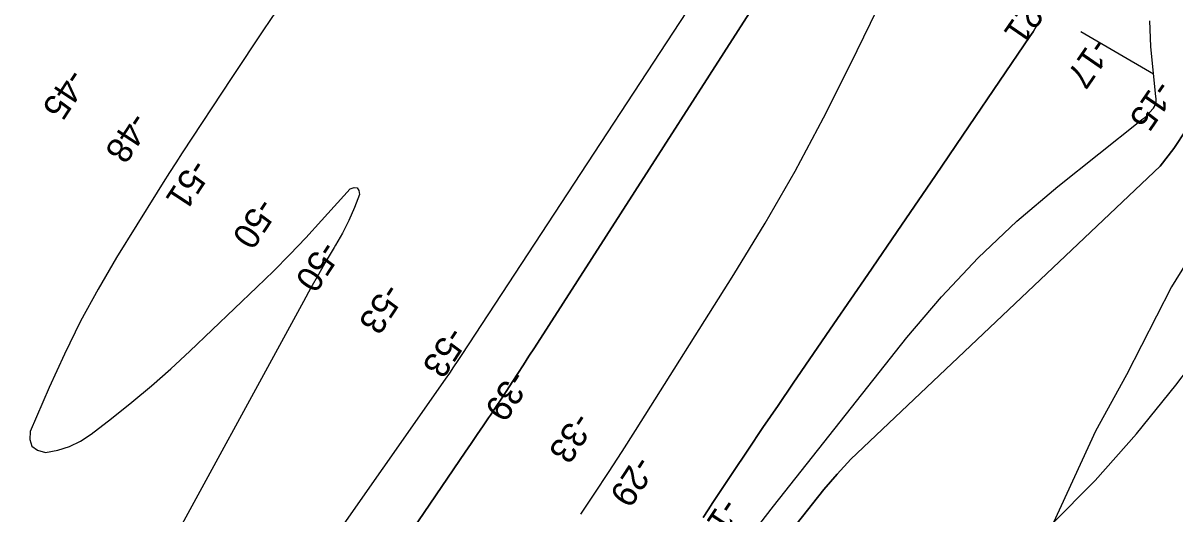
# Model space of a CAD drawing. Extents: x 3905714 to 3926767, y 183354 to 205755.
# Drawn here: x 3915542 to 3917054, y 191335 to 191979 of the extents above; entities that cross this region are included whole.
import ezdxf

# ---------------------------------------------------------------- set-up
doc = ezdxf.new("R2010")
doc.units = 0
for name, color, linetype in [('V-LEVE-TOET', 7, 'Continuous'), ('V-RIVR-RANG', 7, 'Continuous'), ('V-RRAP-FSHR', 7, 'Continuous'), ('V-TOPO-DPTH', 7, 'Continuous'), ('V-TOPO-MAJR', 7, 'Continuous'), ('V-TOPO-MINR', 7, 'Continuous')]:
    doc.layers.add(name, color=color, linetype=linetype)

msp = doc.modelspace()

# ---------------------------------------------------------------- linework, layer by layer
at = {"layer": 'V-LEVE-TOET'}
msp.add_line((3917026.2, 191911.7), (3916930.9, 191967.6), dxfattribs=at)
at = {"layer": 'V-RRAP-FSHR'}
msp.add_lwpolyline([(3917284.6, 192007.4), (3917216.4, 191900.2), (3917136.8, 191773.1), (3917049.7, 191632.9), (3916990.5, 191517.4), (3916950.2, 191443.7), (3916837.1, 191198.3), (3916795.1, 191108.3), (3916723.3, 190937), (3916670, 190831.7), (3916645.3, 190765), (3916582.8, 190657.5), (3916484.4, 190490), (3916422.5, 190388.3), (3916393.5, 190343.3), (3916344.2, 190267.8)], dxfattribs=at)
at = {"layer": 'V-TOPO-DPTH'}
for points in [[(3916593.7, 192145.5), (3916213.5, 191553.1), (3916206.3, 191541.8), (3916199, 191530.5), (3916191.8, 191519.3), (3916184.5, 191508.1), (3916177.2, 191496.9), (3916169.8, 191485.7), (3916162.4, 191474.6), (3916154.9, 191463.5), (3916154.2, 191462.4), (3916146.3, 191450.8), (3916138.5, 191439.2), (3916130.6, 191427.6), (3916122.7, 191416), (3915744.1, 190859.5), (3915735.1, 190846.2), (3915726.2, 190832.9), (3915717.3, 190819.5), (3915708.5, 190806.1), (3915646.4, 190710.8), (3915606.5, 190649.8), (3915566.8, 190588.7), (3915527, 190527.5)], [(3916593.7, 192145.5), (3916213.5, 191553.1), (3916206.3, 191541.8), (3916199, 191530.5), (3916191.8, 191519.3), (3916184.5, 191508.1), (3916177.2, 191496.9), (3916169.8, 191485.7), (3916162.4, 191474.6), (3916154.9, 191463.5), (3916154.2, 191462.4), (3916146.3, 191450.8), (3916138.5, 191439.2), (3916130.6, 191427.6), (3916122.7, 191416), (3915744.1, 190859.5), (3915735.1, 190846.2), (3915726.2, 190832.9), (3915717.3, 190819.5), (3915708.5, 190806.1), (3915646.4, 190710.8), (3915606.5, 190649.8), (3915566.8, 190588.7), (3915527, 190527.5)], [(3916274.5, 191334.9), (3916292.8, 191362.1), (3916310.9, 191389.4), (3916328.7, 191416.8), (3916346.3, 191444.4), (3916475.3, 191648.9), (3916516.3, 191716.4), (3916555.8, 191784.8), (3916592.9, 191854.4), (3916628.6, 191924.9), (3916689.7, 192050.8)], [(3916274.5, 191334.9), (3916292.8, 191362.1), (3916310.9, 191389.4), (3916328.7, 191416.8), (3916346.3, 191444.4), (3916475.3, 191648.9), (3916516.3, 191716.4), (3916555.8, 191784.8), (3916592.9, 191854.4), (3916628.6, 191924.9), (3916689.7, 192050.8)], [(3916435, 191330.5), (3916441.4, 191340.3), (3916447.9, 191350), (3916474.1, 191389.5), (3916493.7, 191418.9), (3916513.4, 191448.3), (3916533.3, 191477.5), (3916553.3, 191506.7), (3916606.5, 191584.2), (3916651, 191649), (3916695.5, 191713.9), (3916739.8, 191778.9), (3916784.1, 191843.9), (3916863.8, 191961.2), (3916868, 191967.6), (3916872.2, 191974.2), (3916876.1, 191980.9)], [(3916876.1, 191980.9), (3916872.2, 191974.2), (3916868, 191967.6), (3916863.8, 191961.2), (3916784.1, 191843.9), (3916739.8, 191778.9), (3916695.5, 191713.9), (3916651, 191649), (3916606.5, 191584.2), (3916553.3, 191506.7), (3916533.3, 191477.5), (3916513.4, 191448.3), (3916493.7, 191418.9), (3916474.1, 191389.5), (3916447.9, 191350), (3916441.4, 191340.3), (3916435, 191330.5)], [(3917069.2, 191838.9), (3917052.8, 191814.6), (3917034.7, 191791.4), (3916628.8, 191406.9), (3916610.8, 191387.4), (3916593.6, 191367.1), (3916535.8, 191294.1), (3916529.6, 191286), (3916523.4, 191277.8), (3916517.5, 191269.6), (3916511.7, 191261.2), (3916468.4, 191197.2), (3916441, 191156.6), (3916413.8, 191116.1), (3916386.8, 191075.4), (3916359.9, 191034.6), (3916104.1, 190646), (3916083.5, 190614.8), (3916062.8, 190583.7), (3916041.9, 190552.7), (3916020.9, 190521.7), (3915766.9, 190149.8)]]:
    msp.add_lwpolyline(points, dxfattribs=at)
at = {"layer": 'V-TOPO-MAJR'}
for points in [[(3915933.3, 191278.5), (3916096.8, 191511.9), (3916102.4, 191519.9), (3916107.9, 191528), (3916113.3, 191536.1), (3916118.7, 191544.2), (3916525.9, 192165.5)], [(3915899.5, 192031.8), (3915857.8, 191969.9), (3915816.5, 191907.7), (3915751.2, 191808.6), (3915742.8, 191795.8), (3915734.5, 191782.9), (3915726.3, 191770), (3915718.2, 191757), (3915665.2, 191671.2), (3915640.9, 191629.8), (3915617.8, 191587.7), (3915596.6, 191544.6), (3915576.6, 191501), (3915551.7, 191443.4), (3915551.2, 191432.5), (3915553.9, 191423.9), (3915561.2, 191418.7), (3915571.8, 191415.8), (3915587.9, 191418.8), (3915603.4, 191423.5), (3915617.8, 191430.6), (3915631.6, 191439.5), (3915658.6, 191460.4), (3915685, 191481.5), (3915711, 191503.2), (3915736.3, 191525.6), (3915761.1, 191548.5), (3915849.1, 191632.5), (3915870.9, 191653.7), (3915892.4, 191675.3), (3915913.4, 191697.4), (3915934, 191719.8), (3915971.7, 191761.5), (3915976.9, 191763.2), (3915980.9, 191762.9), (3915983, 191759.5), (3915984, 191754.1), (3915977.3, 191736.9), (3915969.9, 191720), (3915961.5, 191703.5), (3915952.5, 191687.4), (3915950.7, 191684.4), (3915940.3, 191666.9), (3915930.2, 191649.3), (3915920.2, 191631.7), (3915910.4, 191613.9), (3915716.5, 191258.7)]]:
    msp.add_lwpolyline(points, dxfattribs=at)
at = {"layer": 'V-TOPO-MINR'}
for points in [[(3915527, 190527.5), (3915566.8, 190588.7), (3915606.5, 190649.8), (3915646.4, 190710.8), (3915708.5, 190806.1), (3915717.3, 190819.5), (3915726.2, 190832.9), (3915735.1, 190846.2), (3915744.1, 190859.5), (3916122.7, 191416), (3916130.6, 191427.6), (3916138.5, 191439.2), (3916146.3, 191450.8), (3916154.2, 191462.4), (3916154.9, 191463.5), (3916162.4, 191474.6), (3916169.8, 191485.7), (3916177.2, 191496.9), (3916184.5, 191508.1), (3916191.8, 191519.3), (3916199, 191530.5), (3916206.3, 191541.8), (3916213.5, 191553.1), (3916593.7, 192145.5)], [(3915863.1, 190103.1), (3915987.7, 190260.1), (3916005.8, 190282.3), (3916024.3, 190304.2), (3916043.3, 190325.6), (3916062.6, 190346.8), (3916082.8, 190367.1), (3916103.6, 190386.8), (3916831.8, 191265.2), (3916892, 191320.9), (3916949.8, 191378.8), (3917003.9, 191440.2), (3917055.6, 191503.9), (3917199.9, 191693.5), (3917213.5, 191712.3), (3917316.3, 192136.3)], [(3916274.5, 191334.9), (3916292.8, 191362.1), (3916310.9, 191389.4), (3916328.7, 191416.8), (3916346.3, 191444.4), (3916475.3, 191648.9), (3916516.3, 191716.4), (3916555.8, 191784.8), (3916592.9, 191854.4), (3916628.6, 191924.9), (3916689.7, 192050.8)], [(3916509.5, 191322.1), (3916527.5, 191345.3), (3916702.5, 191566.3), (3916748, 191619.8), (3916795.8, 191671.1), (3916846.9, 191719), (3916900.4, 191764.6), (3917008.1, 191850.3), (3917010.7, 191852.3), (3917012.1, 191853.3), (3917014.9, 191855.2), (3917017.4, 191857.4), (3917018.5, 191858.6), (3917025.1, 191866.2), (3917026, 191867.3), (3917027.4, 191869.6), (3917027.9, 191870.8), (3917029.5, 191875.3), (3917029.5, 191880.1), (3917029.3, 191882.1), (3917022.7, 191948.1), (3917021.2, 191981.9)], [(3916435, 191330.5), (3916441.4, 191340.3), (3916447.9, 191350), (3916474.1, 191389.5), (3916493.7, 191418.9), (3916513.4, 191448.3), (3916533.3, 191477.5), (3916553.3, 191506.7), (3916606.5, 191584.2), (3916651, 191649), (3916695.5, 191713.9), (3916739.8, 191778.9), (3916784.1, 191843.9), (3916863.8, 191961.2), (3916868, 191967.6), (3916872.2, 191974.2), (3916876.1, 191980.9)], [(3915766.9, 190149.8), (3916020.9, 190521.7), (3916041.9, 190552.7), (3916062.8, 190583.7), (3916083.5, 190614.8), (3916104.1, 190646), (3916359.9, 191034.6), (3916386.8, 191075.4), (3916413.8, 191116.1), (3916441, 191156.6), (3916468.4, 191197.2), (3916511.7, 191261.2), (3916517.5, 191269.6), (3916523.4, 191277.8), (3916529.6, 191286), (3916535.8, 191294.1), (3916593.6, 191367.1), (3916610.8, 191387.4), (3916628.8, 191406.9), (3917034.7, 191791.4), (3917052.8, 191814.6), (3917069.2, 191838.9)]]:
    msp.add_lwpolyline(points, dxfattribs=at)

# ---------------------------------------------------------------- texts
at = {"layer": 'V-RIVR-RANG'}
for s, rotation, p in [('-21', 235.4583, (3916865, 192020.1)), ('-17', 235.4583, (3916946.7, 191962.4)), ('-45', 236.803, (3915601.8, 191921.5)), ('-15', 235.4583, (3917029.7, 191906.6)), ('-48', 236.803, (3915684.2, 191864.6)), ('-51', 236.803, (3915763.8, 191802.8)), ('-50', 236.803, (3915851.1, 191752.1)), ('-50', 236.803, (3915933.8, 191695.6)), ('-53', 236.803, (3916017.2, 191640.1)), ('-53', 236.803, (3916100.8, 191583)), ('-39', 236.803, (3916182.6, 191526)), ('-33', 236.803, (3916266.6, 191470.8)), ('-29', 236.803, (3916346.7, 191413.7)), ('-18', 236.6583, (3916460.4, 191358.1))]:
    msp.add_text(s, height=33.5, rotation=rotation, dxfattribs=at).set_placement(p)

doc.saveas('drawing.dxf')
